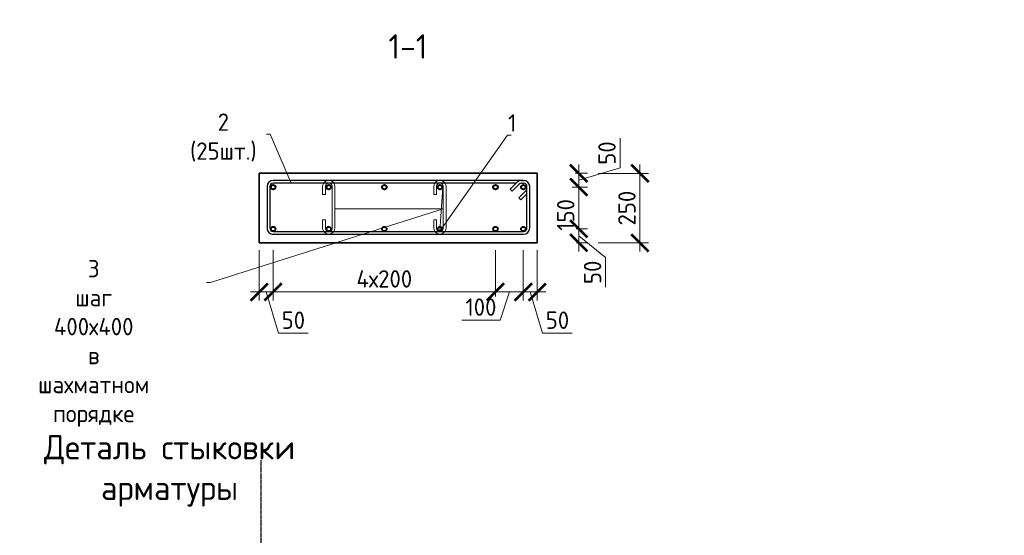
# Model space of a CAD drawing. Header units: millimetres. Extents: x 369815 to 1481759, y -423071 to -27917.
# Tile 310 of 380: x 693571 to 707737, y -129721 to -122305. Entities that reach past the tile are written whole.
import ezdxf
from ezdxf import colors
from ezdxf.entities.mleader import LeaderData, LeaderLine
from ezdxf.math import Vec2, Vec3

# ---------------------------------------------------------------- set-up
doc = ezdxf.new("R2010")
doc.units = ezdxf.units.MM
doc.linetypes.add('______5', pattern=[1100, 800, -100, 100, -100])
doc.linetypes.add('осевая', pattern=[50.8, 31.75, -6.35, 6.35, -6.35])
for name, color, linetype, lineweight in [('Арм_шпильки', 143, 'Continuous', 18), ('Армирование', 3, 'Continuous', 40), ('Выноски', 20, 'Continuous', 20), ('Оси', 40, '______5', 18), ('подоснова', 151, 'Continuous', 5), ('РАЗМЕРЫ', 1, 'Continuous', 9)]:
    doc.layers.add(name, color=color, linetype=linetype, lineweight=lineweight)
doc.layers.add('Колонна_ бетон', color=7, linetype='Continuous', lineweight=50, true_color=0xb4b496)
doc.styles.add('GOST 2.304', font='CS_Gost2304.shx')
doc.styles.add('GOST-2.304_Type-B', font='GOST_Common.ttf')
doc.styles.add('ГОСТ', font='GOST_Common.ttf')
doc.dimstyles.new('мой 25', dxfattribs={"dimscale": 100, "dimtxt": 2.5, "dimasz": 2.5, "dimexe": 1.25, "dimexo": 0.625, "dimtad": 1, "dimdec": 0, "dimlfac": 0.5, "dimtxsty": 'GOST-2.304_Type-B', "dimblk": 'ARCHTICK', "dimcen": 2.5, "dimdle": 1.25, "dimaunit": 1, "dimadec": 1, "dimazin": 2, "dimtfac": 1, "dimtdec": 0, "dimtmove": 1, "dimatfit": 3, "dimfxl": 6, "dimfxlon": 1, "dimtfill": 1, "dimlwd": -1, "dimlwe": -1, "dimarcsym": 0})

# ---------------------------------------------------------------- blocks, each defined once
blk = doc.blocks.new('_ArchTick')
at = {"color": 0, "linetype": 'ByBlock', "const_width": 0.15}
blk.add_lwpolyline([(-0.5, -0.5), (0.5, 0.5)], dxfattribs=at)
blk = doc.blocks.new('*D429')
at = {"layer": 'DEFPOINTS', "color": 0, "transparency": 16777216}
for p in [(697217, -125336), (697017, -125515), (697017, -126221)]:
    blk.add_point(p, dxfattribs=at)
at = {"layer": 'РАЗМЕРЫ', "color": 0, "linetype": 'Continuous', "transparency": 16777216}
for p, q in [((697017, -125621), (697017, -126346)), ((697217, -125621), (697217, -126346)), ((697342, -126221), (696892, -126221)), ((697117, -126221), (697295, -126814)), ((697295, -126814), (697720, -126814))]:
    blk.add_line(p, q, dxfattribs=at)
at = {"layer": 'РАЗМЕРЫ', "color": 0, "transparency": 16777216, "xscale": 250, "yscale": 250, "zscale": 250, "rotation": 180}
blk.add_blockref('_ArchTick', (697017, -126221), dxfattribs=at)
at = {"layer": 'РАЗМЕРЫ', "color": 0, "transparency": 16777216, "xscale": 250, "yscale": 250, "zscale": 250}
blk.add_blockref('_ArchTick', (697217, -126221), dxfattribs=at)
at = {"layer": 'РАЗМЕРЫ', "color": 0, "transparency": 16777216, "insert": (697508, -126627), "char_height": 250, "attachment_point": 5, "style": 'GOST-2.304_Type-B', "bg_fill": 3, "box_fill_scale": 1.1, "bg_fill_color": 256, "bg_fill_true_color": 13158600, "bg_fill_transparency": 0}
blk.add_mtext('50', dxfattribs=at)
blk = doc.blocks.new('*D425')
at = {"layer": 'DEFPOINTS', "color": 0, "transparency": 16777216}
for p in [(697217, -125336), (700417, -125316), (700417, -126221)]:
    blk.add_point(p, dxfattribs=at)
at = {"layer": 'РАЗМЕРЫ', "color": 0, "linetype": 'Continuous', "transparency": 16777216}
for p, q in [((697217, -125621), (697217, -126346)), ((700417, -125621), (700417, -126346)), ((697092, -126221), (700542, -126221))]:
    blk.add_line(p, q, dxfattribs=at)
at = {"layer": 'РАЗМЕРЫ', "color": 0, "transparency": 16777216, "xscale": 250, "yscale": 250, "zscale": 250, "rotation": 180}
blk.add_blockref('_ArchTick', (697217, -126221), dxfattribs=at)
at = {"layer": 'РАЗМЕРЫ', "color": 0, "transparency": 16777216, "xscale": 250, "yscale": 250, "zscale": 250}
blk.add_blockref('_ArchTick', (700417, -126221), dxfattribs=at)
at = {"layer": 'РАЗМЕРЫ', "color": 0, "transparency": 16777216, "insert": (698817, -126033), "char_height": 250, "attachment_point": 5, "style": 'GOST-2.304_Type-B', "bg_fill": 3, "box_fill_scale": 1.1, "bg_fill_color": 256, "bg_fill_true_color": 13158600, "bg_fill_transparency": 0}
blk.add_mtext('4х200', dxfattribs=at)
blk = doc.blocks.new('*D440')
at = {"layer": 'DEFPOINTS', "color": 0, "transparency": 16777216}
for p in [(700417, -125316), (700817, -125316), (700817, -126221)]:
    blk.add_point(p, dxfattribs=at)
at = {"layer": 'РАЗМЕРЫ', "color": 0, "linetype": 'Continuous', "transparency": 16777216}
for p, q in [((700417, -125621), (700417, -126346)), ((700817, -125621), (700817, -126346)), ((700292, -126221), (700942, -126221)), ((700617, -126221), (700482, -126627)), ((700482, -126627), (699932, -126627))]:
    blk.add_line(p, q, dxfattribs=at)
at = {"layer": 'РАЗМЕРЫ', "color": 0, "transparency": 16777216, "xscale": 250, "yscale": 250, "zscale": 250}
blk.add_blockref('_ArchTick', (700817, -126221), dxfattribs=at)
at = {"layer": 'РАЗМЕРЫ', "color": 0, "transparency": 16777216, "insert": (700207, -126439), "char_height": 250, "attachment_point": 5, "style": 'GOST-2.304_Type-B', "bg_fill": 3, "box_fill_scale": 1.1, "bg_fill_color": 256, "bg_fill_true_color": 13158600, "bg_fill_transparency": 0}
blk.add_mtext('100', dxfattribs=at)
at = {"layer": 'РАЗМЕРЫ', "color": 0, "transparency": 16777216, "xscale": 250, "yscale": 250, "zscale": 250, "rotation": 180}
blk.add_blockref('_ArchTick', (700417, -126221), dxfattribs=at)
blk = doc.blocks.new('*D441')
at = {"layer": 'DEFPOINTS', "color": 0, "transparency": 16777216}
for p in [(700817, -125316), (701017, -125385), (701017, -126221)]:
    blk.add_point(p, dxfattribs=at)
at = {"layer": 'РАЗМЕРЫ', "color": 0, "linetype": 'Continuous', "transparency": 16777216}
for p, q in [((700817, -125621), (700817, -126346)), ((701017, -125621), (701017, -126346)), ((700692, -126221), (701142, -126221)), ((700917, -126221), (701095, -126814)), ((701095, -126814), (701520, -126814))]:
    blk.add_line(p, q, dxfattribs=at)
at = {"layer": 'РАЗМЕРЫ', "color": 0, "transparency": 16777216, "xscale": 250, "yscale": 250, "zscale": 250, "rotation": 180}
blk.add_blockref('_ArchTick', (700817, -126221), dxfattribs=at)
at = {"layer": 'РАЗМЕРЫ', "color": 0, "transparency": 16777216, "xscale": 250, "yscale": 250, "zscale": 250}
blk.add_blockref('_ArchTick', (701017, -126221), dxfattribs=at)
at = {"layer": 'РАЗМЕРЫ', "color": 0, "transparency": 16777216, "insert": (701308, -126627), "char_height": 250, "attachment_point": 5, "style": 'GOST-2.304_Type-B', "bg_fill": 3, "box_fill_scale": 1.1, "bg_fill_color": 256, "bg_fill_true_color": 13158600, "bg_fill_transparency": 0}
blk.add_mtext('50', dxfattribs=at)
blk = doc.blocks.new('*D426')
at = {"layer": 'DEFPOINTS', "color": 0, "transparency": 16777216}
for p in [(701017, -124514, -2880), (700817, -124713, -2880), (701614, -124713)]:
    blk.add_point(p, dxfattribs=at)
at = {"layer": 'РАЗМЕРЫ', "color": 0, "linetype": 'Continuous', "transparency": 16777216}
for p, q in [((702208, -124435), (702208, -124010)), ((701563, -124514), (701739, -124514)), ((701614, -124389), (701614, -124838)), ((701614, -124613), (702208, -124435)), ((701518, -124713), (701739, -124713))]:
    blk.add_line(p, q, dxfattribs=at)
at = {"layer": 'РАЗМЕРЫ', "color": 0, "transparency": 16777216, "xscale": 250, "yscale": 250, "zscale": 250}
for p, rotation in [((701614, -124514), 90), ((701614, -124713), 270)]:
    blk.add_blockref('_ArchTick', p, dxfattribs=dict(at, rotation=rotation))
at = {"layer": 'РАЗМЕРЫ', "color": 0, "transparency": 16777216, "insert": (702021, -124223), "char_height": 250, "attachment_point": 5, "rotation": 90, "style": 'GOST-2.304_Type-B', "bg_fill": 3, "box_fill_scale": 1.1, "bg_fill_color": 256, "bg_fill_true_color": 13158600, "bg_fill_transparency": 0}
blk.add_mtext('50', dxfattribs=at)
blk = doc.blocks.new('*D427')
at = {"layer": 'DEFPOINTS', "color": 0, "transparency": 16777216}
for p in [(700817, -125313, -2880), (701614, -125313), (701519, -125513)]:
    blk.add_point(p, dxfattribs=at)
at = {"layer": 'РАЗМЕРЫ', "color": 0, "linetype": 'Continuous', "transparency": 16777216}
for p, q in [((701614, -125638), (701614, -125188)), ((701518, -125313), (701739, -125313)), ((701581, -125513), (701739, -125513)), ((701614, -125413), (702001, -125727)), ((702001, -125727), (702001, -126152))]:
    blk.add_line(p, q, dxfattribs=at)
at = {"layer": 'РАЗМЕРЫ', "color": 0, "transparency": 16777216, "xscale": 250, "yscale": 250, "zscale": 250}
for p, rotation in [((701614, -125313), 90), ((701614, -125513), 270)]:
    blk.add_blockref('_ArchTick', p, dxfattribs=dict(at, rotation=rotation))
at = {"layer": 'РАЗМЕРЫ', "color": 0, "transparency": 16777216, "insert": (701813, -125939), "char_height": 250, "attachment_point": 5, "rotation": 90, "style": 'GOST-2.304_Type-B', "bg_fill": 3, "box_fill_scale": 1.1, "bg_fill_color": 256, "bg_fill_true_color": 13158600, "bg_fill_transparency": 0}
blk.add_mtext('50', dxfattribs=at)
blk = doc.blocks.new('*D428')
at = {"layer": 'DEFPOINTS', "color": 0, "transparency": 16777216}
for p in [(701614, -124713, 2880), (701614, -124713), (701655, -125313, 2880)]:
    blk.add_point(p, dxfattribs=at)
at = {"layer": 'РАЗМЕРЫ', "color": 0, "linetype": 'Continuous', "transparency": 16777216}
for p, q in [((701614, -125438), (701614, -124588)), ((701708, -124713), (701739, -124713)), ((701531, -125313), (701489, -125313))]:
    blk.add_line(p, q, dxfattribs=at)
at = {"layer": 'РАЗМЕРЫ', "color": 0, "transparency": 16777216, "insert": (701427, -125113), "char_height": 250, "attachment_point": 5, "rotation": 90, "style": 'GOST-2.304_Type-B', "bg_fill": 3, "box_fill_scale": 1.1, "bg_fill_color": 256, "bg_fill_true_color": 13158600, "bg_fill_transparency": 0}
blk.add_mtext('150', dxfattribs=at)
at = {"layer": 'РАЗМЕРЫ', "color": 0, "transparency": 16777216, "xscale": 250, "yscale": 250, "zscale": 250}
for p, rotation in [((701614, -124713), 90), ((701614, -125313), 270)]:
    blk.add_blockref('_ArchTick', p, dxfattribs=dict(at, rotation=rotation))
blk = doc.blocks.new('*U483')
at = {"color": 0, "linetype": 'ByBlock', "lineweight": -2}
for p, q in [((162.8, 944.4), (12.5, 944.4)), ((162.8, 934.4), (12.5, 934.4)), ((53.8, 905.3), (28.3, 930.7)), ((38.8, 934.4), (60.9, 912.3)), ((-10, 921.9), (-10, 12.5)), ((-10, 914.9), (-10, 921.9)), ((22, 873.5), (-3.4, 899)), ((0, 914.9), (0, 921.9)), ((0, 895.6), (0, 12.5)), ((3.7, 906), (29.1, 880.6)), ((60.9, 912.3), (53.8, 905.3)), ((175.3, 12.5), (175.3, 921.9)), ((185.3, 12.5), (185.3, 921.9)), ((29.1, 880.6), (22, 873.5)), ((12.5, 0), (162.8, 0)), ((12.5, -10), (162.8, -10))]:
    blk.add_line(p, q, dxfattribs=at)
for centre, radius, start, end in [((12.5, 921.9), 22.5, 90, 180), ((12.5, 921.9), 12.5, 90, 180), ((19.5, 921.9), 12.5, 45, 90), ((162.8, 921.9), 22.5, 0, 90), ((162.8, 921.9), 12.5, 0, 90), ((12.5, 914.9), 22.5, 180, 225), ((12.5, 914.9), 12.5, 180, 225), ((12.5, 12.5), 22.5, 180, 270), ((12.5, 12.5), 12.5, 180, 270), ((162.8, 12.5), 12.5, 270, 0), ((162.8, 12.5), 22.5, 270, 0)]:
    blk.add_arc(centre, radius, start, end, dxfattribs=at)
at = {"style": 'GOST 2.304', "oblique": 15, "flags": 9}
for tag, p in [('ДИАМЕТР', (-52.8, -63)), ('КЛАСС', (-53, -68.7)), ('ДЛИНА', (-52.5, -73.8)), ('ПОЗИЦИЯ', (-52.3, -58)), ('МАССА', (-52.3, -78.3))]:
    blk.add_attdef(tag, p, '', height=2.5, dxfattribs=at)
blk = doc.blocks.new('*U484')
for p, q in [((-8, 0), (-7.4, 4.7)), ((-7.4, 4.7), (-5.6, 9)), ((-5.6, 9), (-2.7, 12.7)), ((-2.7, 12.7), (1, 15.6)), ((1, 15.6), (5.3, 17.4)), ((5.3, 17.4), (10, 18)), ((34, 18), (10, 18)), ((10, 10), (34, 10)), ((34, 10), (34, 18)), ((108.4, 18), (132.4, 18)), ((108.4, 10), (108.4, 18)), ((132.4, 10), (108.4, 10)), ((137, 17.4), (132.4, 18)), ((141.4, 15.6), (137, 17.4)), ((145.1, 12.7), (141.4, 15.6)), ((148, 9), (145.1, 12.7)), ((149.8, 4.7), (148, 9)), ((150.4, 0), (149.8, 4.7)), ((149.8, -4.7), (150.4, 0)), ((-7.4, -4.7), (-8, 0)), ((-5.6, -9), (-7.4, -4.7)), ((-2.7, -12.7), (-5.6, -9)), ((1, -15.6), (-2.7, -12.7)), ((5.3, -17.4), (1, -15.6)), ((10, -18), (5.3, -17.4)), ((10, -18), (132.4, -18)), ((132.4, -18), (137, -17.4)), ((137, -17.4), (141.4, -15.6)), ((141.4, -15.6), (145.1, -12.7)), ((145.1, -12.7), (148, -9)), ((148, -9), (149.8, -4.7))]:
    blk.add_line(p, q)
at = {"color": 0, "linetype": 'ByBlock', "lineweight": -2}
for p, q in [((0, 0), (0.3, 2.6)), ((0.3, 2.6), (1.3, 5)), ((1.3, 5), (2.9, 7.1)), ((2.9, 7.1), (5, 8.7)), ((5, 8.7), (7.4, 9.7)), ((7.4, 9.7), (10, 10)), ((135, 9.7), (132.4, 10)), ((137.4, 8.7), (135, 9.7)), ((139.5, 7.1), (137.4, 8.7)), ((141.1, 5), (139.5, 7.1)), ((142.1, 2.6), (141.1, 5)), ((142.4, 0), (142.1, 2.6)), ((142.1, -2.6), (142.4, 0)), ((0.3, -2.6), (0, 0)), ((1.3, -5), (0.3, -2.6)), ((2.9, -7.1), (1.3, -5)), ((5, -8.7), (2.9, -7.1)), ((7.4, -9.7), (5, -8.7)), ((10, -10), (7.4, -9.7)), ((10, -10), (132.4, -10)), ((132.4, -10), (135, -9.7)), ((135, -9.7), (137.4, -8.7)), ((137.4, -8.7), (139.5, -7.1)), ((139.5, -7.1), (141.1, -5)), ((141.1, -5), (142.1, -2.6))]:
    blk.add_line(p, q, dxfattribs=at)
at = {"style": 'GOST 2.304', "oblique": 15, "flags": 9}
for tag, p in [('ПОЗИЦИЯ', (118, -56.6)), ('ДИАМЕТР', (117.8, -62.2)), ('ДЛИНА', (118.1, -72.5)), ('КЛАСС', (118, -67.8)), ('МАССА', (118.7, -78.2))]:
    blk.add_attdef(tag, p, '', height=2.5, dxfattribs=at)
blk = doc.blocks.new('_None')
blk = doc.blocks.new('*D433')
at = {"layer": 'DEFPOINTS', "color": 0, "transparency": 16777216}
for p in [(700067, -124515), (700106, -125515), (702495, -125515)]:
    blk.add_point(p, dxfattribs=at)
at = {"layer": 'РАЗМЕРЫ', "color": 0, "linetype": 'Continuous', "transparency": 16777216}
for p, q in [((701895, -124515), (702620, -124515)), ((702495, -124390), (702495, -125640)), ((701895, -125515), (702620, -125515))]:
    blk.add_line(p, q, dxfattribs=at)
at = {"layer": 'РАЗМЕРЫ', "color": 0, "transparency": 16777216, "xscale": 250, "yscale": 250, "zscale": 250}
for p, rotation in [((702495, -124515), 90), ((702495, -125515), 270)]:
    blk.add_blockref('_ArchTick', p, dxfattribs=dict(at, rotation=rotation))
at = {"layer": 'РАЗМЕРЫ', "color": 0, "transparency": 16777216, "insert": (702307, -125015), "char_height": 250, "attachment_point": 5, "rotation": 90, "style": 'GOST-2.304_Type-B', "bg_fill": 3, "box_fill_scale": 1.1, "bg_fill_color": 256, "bg_fill_true_color": 13158600, "bg_fill_transparency": 0}
blk.add_mtext('250', dxfattribs=at)

msp = doc.modelspace()

# ---------------------------------------------------------------- linework, layer by layer
at = {"layer": 'Армирование', "color": 3}
for centre in [(697217.1, -124713.7, 5980), (698017.1, -124713.7, 5980), (698817.1, -124713.7, 5980), (699617.1, -124713.7, 5980), (700417.1, -124713.7, 5980), (700817.1, -124713.7, 5980), (697217.1, -125315.6, 5980), (698017.1, -125315.6, 5980), (698817.1, -125315.6, 5980), (699617.1, -125315.6, 5980), (700417.1, -125315.6, 5980), (700817.1, -125315.6, 5980)]:
    msp.add_circle(centre, 32, dxfattribs=at)
at = {"layer": 'Колонна_ бетон', "color": 180, "linetype": 'Continuous', "lineweight": 35, "transparency": 33554687}
for p, q in [((697017.1, -125514.7, 5980), (697017.1, -124514.7, 5980)), ((701017.1, -124514.7, 5980), (697017.1, -124514.7, 5980)), ((701017.1, -124514.7, 5980), (701017.1, -125514.7, 5980)), ((701017.1, -125514.7, 5980), (697017.1, -125514.7, 5980))]:
    msp.add_line(p, q, dxfattribs=at)
at = {"layer": 'Оси', "color": 16, "linetype": 'осевая', "lineweight": 25, "ltscale": 0.5, "transparency": 33554687}
msp.add_line((697038.8, -128639.2, -3100), (697038.9, -138379.3, -3100), dxfattribs=at)

# ---------------------------------------------------------------- texts
at = {"layer": 'РАЗМЕРЫ', "char_height": 350, "attachment_point": 5, "style": 'GOST-2.304_Type-B'}
for s, insert in [('1-1', (699156.7, -122690.5, 5980)), ('Деталь стыковки\\Pарматуры ', (695727.7, -128793.4))]:
    msp.add_mtext_dynamic_manual_height_columns(s, width=3941.213, gutter_width=625, heights=[0], dxfattribs=dict(at, insert=insert))

# ---------------------------------------------------------------- leaders
at = {"layer": 'подоснова'}
ml = msp.add_multileader_mtext('Standard', dxfattribs=at)
ml.set_content('2 (25шт.)', color=256, style='GOST-2.304_Type-B')
ml.set_leader_properties(color=256, linetype='ByLayer', lineweight=15)
ml.set_arrow_properties(name='NONE')
ml.build(insert=Vec2(0, 0))
ml.multileader.update_dxf_attribs({"text_left_attachment_type": 6, "text_right_attachment_type": 6, "dogleg_length": 10, "arrow_head_size": 18})
ctx = ml.context
ctx.base_point, ctx.char_height, ctx.arrow_head_size, ctx.landing_gap_size, ctx.plane_origin = Vec3(695838.1, -123953.3, 3100), 250, 18, 20, Vec3(693785.3, -123407.3, 3100)
ctx.left_attachment, ctx.right_attachment, ctx.text_align_type = 6, 6, 1
notes = []
notes.append((ctx, [(1, (1, 1, 0), (697173.7, -123953.3, 3100), (-1, 0), 10, [(0, [(697475, -124656, 3100)], 0, [])])]))
ctx.mtext.insert, ctx.mtext.width, ctx.mtext.alignment, ctx.mtext.flow_direction = Vec3(696500.9, -123653.3, 3100), 22.898, 2, 5
for ctx, leaders in notes:
    for number, flags, end, landing, length, lines in leaders:
        leader = LeaderData()
        leader.index, (leader.has_last_leader_line, leader.has_dogleg_vector, leader.attachment_direction) = number, flags
        leader.last_leader_point, leader.dogleg_vector, leader.dogleg_length = Vec3(end), Vec3(landing), length
        for number, points, colour, breaks in lines:
            line = LeaderLine()
            line.index, line.vertices, line.color, line.breaks = number, Vec3.list(points), colors.encode_raw_color(colour), breaks
            leader.lines.append(line)
        ctx.leaders.append(leader)

# ---------------------------------------------------------------- next in the draw order: dimensions: what is measured, and where the dimension line sits
at = {"layer": 'РАЗМЕРЫ', "color": 146, "true_color": 0x006272}
dim = msp.add_linear_dim(base=(701614.4, -124712.7, 8860), p1=(701017.1, -124514.1, 5980), p2=(700817.1, -124712.7, 5980), angle=90, dimstyle='мой 25', override={"dimlfac": 0.25}, dxfattribs=at)
dim.commit()
dim.dimension.update_dxf_attribs({"geometry": '*D426', "text_midpoint": (702020.7, -124372.8, 8860)})
dim = msp.add_linear_dim(base=(697017.1, -126220.5, 5980), p1=(697217.1, -125335.6, 5980), p2=(697017.1, -125514.7, 5980), dimstyle='мой 25', override={"dimlfac": 0.25}, dxfattribs=at)
dim.commit()
dim.dimension.update_dxf_attribs({"geometry": '*D429', "text_midpoint": (697357.7, -126626.8, 5980)})

# ---------------------------------------------------------------- next in the draw order: dimensions: what is measured, and where the dimension line sits
dim = msp.add_linear_dim(base=(700417.1, -126220.5, 5980), p1=(697217.1, -125335.6, 5980), p2=(700417.1, -125315.6, 5980), text='4х200', dimstyle='мой 25', override={"dimlfac": 0.25}, dxfattribs=at)
dim.commit()
dim.dimension.update_dxf_attribs({"geometry": '*D425', "text_midpoint": (698817.1, -126033, 5980)})

# ---------------------------------------------------------------- next in the draw order: block references
at = {"layer": 'Арм_шпильки', "color": 3, "xscale": 4.875, "yscale": 4.875, "zscale": 4.875, "rotation": 89.99999999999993}
for p in [(698017.1, -125350.1, 3100), (699617.1, -125350.1, 3100)]:
    msp.add_blockref('*U484', p, dxfattribs=at)

# ---------------------------------------------------------------- next in the draw order: dimensions: what is measured, and where the dimension line sits
at = {"layer": 'РАЗМЕРЫ', "color": 146}
dim = msp.add_linear_dim(base=(700817.1, -126220.5, 5980), p1=(700417.1, -125315.6, 5980), p2=(700817.1, -125315.6, 5980), dimstyle='мой 25', override={"dimlfac": 0.25}, dxfattribs=at)
dim.commit()
dim.dimension.update_dxf_attribs({"geometry": '*D440', "text_midpoint": (700419.1, -126626.8, 5980), "dimtype": 160})

# ---------------------------------------------------------------- next in the draw order: leaders
at = {"layer": 'подоснова'}
ml = msp.add_multileader_mtext('Standard', dxfattribs=at)
ml.set_content('3 шаг 400х400 \\Pв шахматном порядке ', color=256, style='GOST-2.304_Type-B')
ml.set_leader_properties(color=256, linetype='ByLayer', lineweight=15)
ml.set_arrow_properties(name='NONE')
ml.build(insert=Vec2(0, 0))
ml.multileader.update_dxf_attribs({"text_left_attachment_type": 6, "text_right_attachment_type": 6, "dogleg_length": 10, "arrow_head_size": 18})
ctx = ml.context
ctx.base_point, ctx.char_height, ctx.arrow_head_size, ctx.landing_gap_size, ctx.plane_origin = Vec3(692967.4, -126085.2, 3100), 250, 18, 20, Vec3(696419.9, -125732, 3100)
ctx.left_attachment, ctx.right_attachment, ctx.text_align_type = 6, 6, 1
notes = []
notes.append((ctx, [(1, (1, 1, 0), (696313.6, -126085.2, 3100), (-1, 0), 10, [(1, [(698104.9, -125023.1, 3100), (699665.9, -125023.1, 3100)], 0, [])])]))
ctx.mtext.insert, ctx.mtext.width, ctx.mtext.alignment, ctx.mtext.flow_direction = Vec3(694635.5, -125760.2, 3100), 22.898, 2, 5
for ctx, leaders in notes:
    for number, flags, end, landing, length, lines in leaders:
        leader = LeaderData()
        leader.index, (leader.has_last_leader_line, leader.has_dogleg_vector, leader.attachment_direction) = number, flags
        leader.last_leader_point, leader.dogleg_vector, leader.dogleg_length = Vec3(end), Vec3(landing), length
        for number, points, colour, breaks in lines:
            line = LeaderLine()
            line.index, line.vertices, line.color, line.breaks = number, Vec3.list(points), colors.encode_raw_color(colour), breaks
            leader.lines.append(line)
        ctx.leaders.append(leader)

# ---------------------------------------------------------------- next in the draw order: dimensions: what is measured, and where the dimension line sits
at = {"layer": 'РАЗМЕРЫ', "color": 146}
dim = msp.add_linear_dim(base=(701017.1, -126220.5, 5980), p1=(700817.1, -125315.6, 5980), p2=(701017.1, -125384.7, 5980), dimstyle='мой 25', override={"dimlfac": 0.25}, dxfattribs=at)
dim.commit()
dim.dimension.update_dxf_attribs({"geometry": '*D441', "text_midpoint": (701157.7, -126626.8, 5980)})

# ---------------------------------------------------------------- next in the draw order: dimensions: what is measured, and where the dimension line sits
at = {"layer": 'РАЗМЕРЫ', "color": 146, "true_color": 0x006272}
dim = msp.add_linear_dim(base=(701614.4, -125313.2, 8860), p1=(701518.7, -125513.2, 8860), p2=(700817.1, -125313.2, 5980), angle=90, dimstyle='мой 25', override={"dimlfac": 0.25}, dxfattribs=at)
dim.commit()
dim.dimension.update_dxf_attribs({"geometry": '*D427', "text_midpoint": (702000.9, -125789.2, 8860), "dimtype": 160})

# ---------------------------------------------------------------- next in the draw order: leaders
at = {"layer": 'подоснова'}
ml = msp.add_multileader_mtext('Standard', dxfattribs=at)
ml.set_content('1 ', color=256, style='GOST-2.304_Type-B')
ml.set_leader_properties(color=256, linetype='ByLayer', lineweight=15)
ml.set_arrow_properties(name='NONE')
ml.build(insert=Vec2(0, 0))
ml.multileader.update_dxf_attribs({"text_left_attachment_type": 6, "text_right_attachment_type": 6, "dogleg_length": 10, "arrow_head_size": 18})
ctx = ml.context
ctx.base_point, ctx.char_height, ctx.arrow_head_size, ctx.landing_gap_size, ctx.plane_origin = Vec3(700599.4, -123965.7, 5980), 250, 18, 20, Vec3(697886.6, -122183.3, 5980)
ctx.left_attachment, ctx.right_attachment, ctx.text_align_type = 6, 6, 1
notes = []
notes.append((ctx, [(0, (1, 1, 0), (700589.4, -123965.7, 5980), (1, 0), 10, [(1, [(699657.1, -124713.7, 5980), (699617.1, -125347.6, 5980)], 0, [])])]))
ctx.mtext.insert, ctx.mtext.width, ctx.mtext.alignment, ctx.mtext.flow_direction = Vec3(700656.9, -123665.7, 5980), 22.898, 2, 5
for ctx, leaders in notes:
    for number, flags, end, landing, length, lines in leaders:
        leader = LeaderData()
        leader.index, (leader.has_last_leader_line, leader.has_dogleg_vector, leader.attachment_direction) = number, flags
        leader.last_leader_point, leader.dogleg_vector, leader.dogleg_length = Vec3(end), Vec3(landing), length
        for number, points, colour, breaks in lines:
            line = LeaderLine()
            line.index, line.vertices, line.color, line.breaks = number, Vec3.list(points), colors.encode_raw_color(colour), breaks
            leader.lines.append(line)
        ctx.leaders.append(leader)

# ---------------------------------------------------------------- next in the draw order: block references
at = {"lineweight": 30, "xscale": 3.959999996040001, "yscale": 3.959999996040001, "zscale": 3.959999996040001, "rotation": 269.9999999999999}
msp.add_blockref('*U483', (697169.5, -124656, 3100), dxfattribs=at)

# ---------------------------------------------------------------- next in the draw order: dimensions: what is measured, and where the dimension line sits
at = {"layer": 'РАЗМЕРЫ', "color": 146, "true_color": 0x006272}
dim = msp.add_linear_dim(base=(701614.4, -124712.7, 5980), p1=(701655.2, -125313.2, 8860), p2=(701614.4, -124712.7, 8860), angle=90, dimstyle='мой 25', override={"dimlfac": 0.25}, dxfattribs=at)
dim.commit()
dim.dimension.update_dxf_attribs({"geometry": '*D428', "text_midpoint": (701614.4, -125113, 5980), "dimtype": 160})

# ---------------------------------------------------------------- next in the draw order: dimensions: what is measured, and where the dimension line sits
dim = msp.add_linear_dim(base=(702494.6, -125514.7, 5980), p1=(700067.1, -124514.7, 5980), p2=(700105.9, -125514.7, 5980), angle=90, dimstyle='мой 25', override={"dimlfac": 0.25}, dxfattribs=at)
dim.commit()
dim.dimension.update_dxf_attribs({"geometry": '*D433', "text_midpoint": (702307.1, -125014.7, 5980)})

# ---------------------------------------------------------------- next in the draw order: texts
at = {"layer": 'Выноски'}
note = msp.add_mtext_static_columns([''] * 2, width=18679.731, gutter_width=20.2, height=0, dxfattribs=dict(at, insert=(393294.8, -99507.3), char_height=250, attachment_point=1, style='ГОСТ'))
for column, words in zip([note] + note.columns.linked_columns, ['\\pi1500;{\\H2x;Общие указания:}\\P1.^IРабочая документация разработана в соответствии с заданием на проектирование, требованиями {\\H3x; }действующих технических регламентов, стандартов, сводов правил и других документов, содержащих установленные {\\H1.16667x; }требования.{\\H1.77778x; }\\P2.^IРабочая документация выполнена в соответствии со следующими нормативными и техническими {\\H1.57407x; }документами:{\\H1.64198x; }\\P-^IСП 20.13330.2016 "Нагрузки и воздействия";{\\H1.61934x; }\\P-^IСП 63.13330.2018 "Бетонные и железобетонные конструкции. Основные положения";{\\H1.62689x; }\\P-^IСП 70.13330.2012 "Несущие и ограждающие конструкции".{\\H1.62437x; }\\P4.^IЗа относительную отметку 0,000 принята отметка чистого пола первого этажа, соответствующая {\\H1.62521x; }абсолютной отметке 648,00 в Балтийской системе высот.{\\H1.62493x; }\\P{\\fISOCPEUR|b0|i0|c204|p34;5.^IПеречень видов работ, для которых необходимо составлять акты освидетельствования скрытых \\H1.62502x; \\H0.61538x;работ:\\H1.62499x; \\H0.61539x;\\P-^Iсоответствие арматуры (длина, диаметры, распределение по площади элементов, количество и т.д.), \\H1.725x; \\H0.57971x;закладных деталей рабочим чертежам;\\H1.67917x; \\H0.59553x;\\P-^Iустройство и армирование монолитных стен;\\H1.60694x; \\H0.6223x;\\P-^Iосвидетельствование опалубки перед бетонированием;\\H1.63102x; \\H0.61311x;\\P-^Iотбор контрольных проб бетона;\\H1.62299x; \\H0.61615x;\\P-^Iсоответствие законченных железобетонных конструкций проекту с отображением качества работ;\\H1.62567x; \\H0.61513x;\\P-^Iустройство монолитных конструкций, выполняемых в зимнее время;\\H1.62478x; \\H0.61547x;\\P\\fISOCPEUR|b0|i0|c0|p34;6.^I\\fISOCPEUR|b0|i0|c204|p34;Запрещается выполнение последующих работ при отсутствии актов освидетельствования \\H1.62507x; \\H0.61536x;предшествующих скрытых работ во всех случаях.\\H1.62498x; \\H0.61539x;\\P\\fISOCPEUR|b0|i0|c0|p34;7.^I\\fISOCPEUR|b0|i0|c204|p34;Арматура класса А240 и А500С по ГОСТ 34028-2016, материал монолитных конструкций - бетон \\H1.62501x; \\H0.61538x;тяжелый класса В25 по ГОСТ 26633-2015.\\H1.625x; \\H0.61539x;\\P\\fISOCPEUR|b0|i0|c0|p34;8.^I\\fISOCPEUR|b0|i0|c204|p34;Работы по бетонированию монолитных конструкций вести в соответствии со СП 70.13330.2012 \\H1.625x; \\H0.61538x;"Несущие и ограждающие конструкции".\\H1.625x; \\H0.61538x;\\P\\fISOCPEUR|b0|i0|c0|p34;9.^I\\fISOCPEUR|b0|i0|c204|p34;Все строительно-монтажные работы необходимо выполнять в соответствии со СНиП 12-03-2001 \\H1.625x; \\H0.61538x;"Безопасность труда в строительстве. Часть 1. Общие требования.", Безопасность труда в строительстве. Часть \\H1.625x; \\H0.61538x;2. Строительное производство". Строительство здания должно производиться в соответствии с проектом \\H1.625x; \\H0.61538x;производства работ (ППР).\\H1.725x; \\H0.57971x;\\P\\fISOCPEUR|b0|i0|c0|p34;10.^I\\fISOCPEUR|b0|i0|c204|p34;При отсутствии ППР производство строительно-монтажных работ запрещается.\\H1.67917x; \\H0.59553x;\\P\\fISOCPEUR|b0|i0|c0|p34;11.^I\\fISOCPEUR|b0|i0|c204|p34;Бетон следует укладывать в бетонные конструкции горизонтальными слоями одинаковой толщины без \\H1.60694x; \\H0.6223x;разрывов, с последовательным направлением укладки в одну сторону во всех слоях.\\H1.63102x; \\H0.61311x;\\P\\fISOCPEUR|b0|i0|c0|p34;12.^I\\fISOCPEUR|b0|i0|c204|p34;В начальный период твердения бетон необходимо защищать от попадания атмосферных осадков или \\H1.62299x; \\H0.61615x;потерь влаги.\\H1.62567x; \\H0.61513x;\\P\\fISOCPEUR|b0|i0|c0|p34;13.^I\\fISOCPEUR|b0|i0|c204|p34;Уход за свежеуложенным бетоном начинать сразу после укладки бетонной смеси и осуществлять до \\H1.62478x; \\H0.61547x;достижения прочности бетона не менее 70% от проектной.\\H1.62507x; \\H0.61536x;\\P\\fISOCPEUR|b0|i0|c0|p34;14.^I\\fISOCPEUR|b0|i0|c204|p34;Проект рассчитан на производство работ в период положительных температур. В случае выполнения \\H1.62498x; \\H0.61539x;работ при отрицательных температурах необходимо выполнять требования СНиП часть 3 по производству работ \\H1.62501x; \\H0.61538x;и ППР.\\H1.625x; \\H0.61539x;\\P\\fISOCPEUR|b0|i0|c0|p34;15.^I\\fISOCPEUR|b0|i0|c204|p34;При минимальной температуре воздуха до минус 15°С допускается:\\H1.625x; \\H0.61538x;\\P-^Iвыдерживание бетона в конструкции методом термоса, при предварительном разогреве бетонной \\H1.625x; \\H0.61538x;смеси, \\H1.625x; \\H0.61538x;\\P-^Iфорсированный электроразогрев бетона в конструкции с повторным уплотнением.\\H1.625x; \\H0.61538x;\\PПри минимальной температуре воздуха до минус 25°С допускается:\\H1.625x; \\H0.61538x;\\P-^Iобогрев бетона в греющей опалубке с помощью низкотемпературных электронагревателей,\\H1.625x; \\H0.61538x;\\P-^Iэлектродный сквозной прогреб бетона,\\H1.625x; \\H0.61538x;\\P-^Iэлектрообогрев с помощью греющего провода.\\H1.625x; \\H0.61538x;\\P}16.^IЗаполнителем для бетона служит щебень твердых пород, наибольшая фракция щебня не должна превышать {\\H1.625x; }40мм.{\\H1.625x; }\\P17.^IВ процессе бетонирования обеспечить соблюдение защитных слоев и мест положения рабочей арматуры {\\H1.625x; }согласно проекту. Величина защитного слоя продольной рабочей арматуры у боковых граней стен монолитных {\\H1.625x; }участков должны быть не менее 20мм и не менее диаметра продольной рабочей арматуры конструкции, величина {\\H1.625x; }защитного слоя поперечной арматуры - не менее 10мм. {\\H1.625x; }\\P\\pi0;             18.Крестовые соединения стержней продольной и поперечной арматуры, соединение стержней продольной {\\H1.625x; }арматуры по длине выполнить вязкой отожженой проволокой диаметром 2,0-3,0мм.{\\H1.625x; }\\P\\pi1500;{\\H1.625x; }', '']):
    column.text = words

doc.saveas('drawing.dxf')
